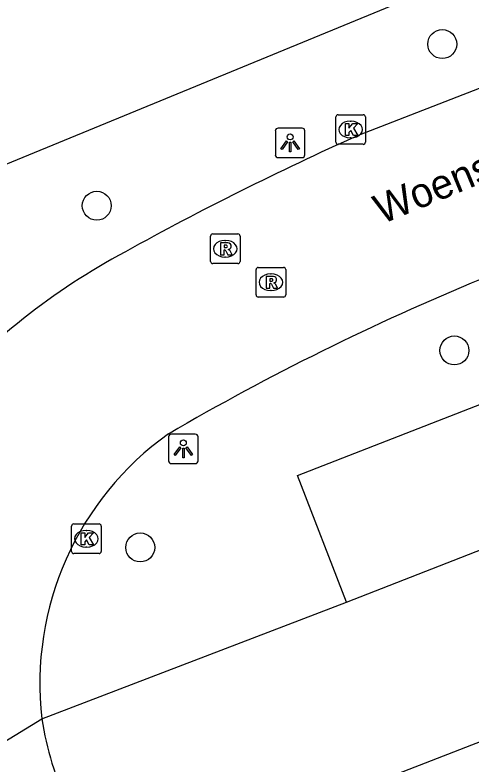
# Model space of a CAD drawing. Extents: x 160379 to 161131, y 383940 to 384849.
# Drawn here: x 160808.71 to 160824.12, y 384718.91 to 384744.22 of the extents above; entities that cross this region are included whole.
import ezdxf

# ---------------------------------------------------------------- set-up
doc = ezdxf.new("R2010")
doc.units = 0
for name, color, linetype in [('IMGEO_Boom', 7, 'Continuous'), ('IMGEO_Kolk', 7, 'Continuous'), ('IMGEO_Lichtpunt', 7, 'Continuous'), ('IMGEO_Openbare_ruimte_label', 7, 'Continuous'), ('IMGEO_Parkeervlak_open', 7, 'Continuous'), ('IMGEO_Rijbaan_lokaal_open', 7, 'Continuous'), ('IMGEO_Rioolput', 7, 'Continuous'), ('IMGEO_Voetpad_open', 7, 'Continuous')]:
    doc.layers.add(name, color=color, linetype=linetype)

msp = doc.modelspace()

# ---------------------------------------------------------------- linework, layer by layer
at = {"layer": 'IMGEO_Boom'}
for centre in [(160823.147, 384743.234), (160811.474, 384737.773), (160823.555, 384732.882), (160812.943, 384726.225)]:
    msp.add_circle(centre, 0.489, dxfattribs=at)
at = {"layer": 'IMGEO_Kolk'}
for p, q in [((160819.551, 384739.921), (160819.551, 384740.773)), ((160819.626, 384740.847), (160820.478, 384740.847)), ((160820.039, 384740.627), (160820.064, 384740.627)), ((160820.552, 384740.773), (160820.552, 384739.921)), ((160820.478, 384739.847), (160819.626, 384739.847)), ((160820.062, 384740.067), (160820.037, 384740.067)), ((160810.623, 384726.092), (160810.623, 384726.944)), ((160810.698, 384727.018), (160811.55, 384727.018)), ((160811.624, 384726.944), (160811.624, 384726.092)), ((160811.111, 384726.798), (160811.136, 384726.798)), ((160811.134, 384726.238), (160811.109, 384726.238)), ((160811.55, 384726.018), (160810.698, 384726.018))]:
    msp.add_line(p, q, dxfattribs=at)
for points in [[(160819.551, 384739.921), (160819.551, 384740.773)], [(160819.626, 384740.847), (160820.478, 384740.847)], [(160820.552, 384740.773), (160820.552, 384739.921)], [(160819.872, 384740.547), (160819.995, 384740.547), (160819.995, 384740.396), (160820.125, 384740.547), (160820.289, 384740.547), (160820.143, 384740.396), (160820.296, 384740.147), (160820.144, 384740.147), (160820.059, 384740.311), (160819.995, 384740.244), (160819.995, 384740.147), (160819.872, 384740.147), (160819.872, 384740.547)], [(160820.478, 384739.847), (160819.626, 384739.847)], [(160810.623, 384726.092), (160810.623, 384726.944)], [(160810.698, 384727.018), (160811.55, 384727.018)], [(160811.624, 384726.944), (160811.624, 384726.092)], [(160810.944, 384726.718), (160811.067, 384726.718), (160811.067, 384726.567), (160811.197, 384726.718), (160811.361, 384726.718), (160811.215, 384726.567), (160811.368, 384726.318), (160811.216, 384726.318), (160811.131, 384726.482), (160811.067, 384726.415), (160811.067, 384726.318), (160810.944, 384726.318), (160810.944, 384726.718)], [(160811.55, 384726.018), (160810.698, 384726.018)]]:
    msp.add_lwpolyline(points, dxfattribs=at)
for centre, start, end in [((160819.628, 384740.771), 91.552, 178.448), ((160819.628, 384740.771), 91.552, 178.448), ((160820.476, 384740.771), 1.552, 88.448), ((160820.476, 384740.771), 1.552, 88.448), ((160819.628, 384739.923), 181.552, 268.448), ((160819.628, 384739.923), 181.552, 268.448), ((160820.476, 384739.923), 271.552, 358.448), ((160820.476, 384739.923), 271.552, 358.448), ((160810.7, 384726.942), 91.552, 178.448), ((160810.7, 384726.942), 91.552, 178.448), ((160811.548, 384726.942), 1.552, 88.448), ((160811.548, 384726.942), 1.552, 88.448), ((160810.7, 384726.094), 181.552, 268.448), ((160810.7, 384726.094), 181.552, 268.448), ((160811.548, 384726.094), 271.552, 358.448), ((160811.548, 384726.094), 271.552, 358.448)]:
    msp.add_arc(centre, 0.0765, start, end, dxfattribs=at)
for centre, major_axis, ratio, start_param, end_param in [((160820.038, 384740.347), (-0.387, 0.002), 0.722429, 4.712389, 7.853982), ((160820.063, 384740.347), (-0.39, 0.002), 0.717154, 1.570796, 4.712389), ((160811.11, 384726.518), (-0.387, 0.002), 0.722429, 4.712389, 7.853982), ((160811.135, 384726.518), (-0.39, 0.002), 0.717154, 1.570796, 4.712389)]:
    msp.add_ellipse(centre, major_axis=major_axis, ratio=ratio, start_param=start_param, end_param=end_param, dxfattribs=at)
at = {"layer": 'IMGEO_Lichtpunt'}
for p, q in [((160818.409, 384740.394), (160817.601, 384740.394)), ((160818.409, 384740.394), (160817.601, 384740.394)), ((160817.507, 384740.299), (160817.507, 384739.492)), ((160817.507, 384740.299), (160817.507, 384739.492)), ((160818.503, 384739.492), (160818.503, 384740.299)), ((160818.503, 384739.492), (160818.503, 384740.299)), ((160817.601, 384739.398), (160818.409, 384739.398)), ((160817.601, 384739.398), (160818.409, 384739.398)), ((160814.803, 384730.055), (160813.995, 384730.055)), ((160814.803, 384730.055), (160813.995, 384730.055)), ((160813.901, 384729.96), (160813.901, 384729.153)), ((160813.901, 384729.96), (160813.901, 384729.153)), ((160814.897, 384729.153), (160814.897, 384729.96)), ((160814.897, 384729.153), (160814.897, 384729.96)), ((160813.995, 384729.059), (160814.803, 384729.059)), ((160813.995, 384729.059), (160814.803, 384729.059))]:
    msp.add_line(p, q, dxfattribs=at)
for points in [[(160817.881, 384739.963), (160817.92, 384739.935), (160817.732, 384739.673), (160817.694, 384739.7), (160817.881, 384739.963)], [(160817.983, 384739.915), (160818.03, 384739.915), (160818.03, 384739.593), (160817.983, 384739.593), (160817.983, 384739.915)], [(160818.093, 384739.935), (160818.131, 384739.962), (160818.318, 384739.7), (160818.279, 384739.672), (160818.093, 384739.935)], [(160814.275, 384729.624), (160814.314, 384729.596), (160814.126, 384729.334), (160814.088, 384729.361), (160814.275, 384729.624)], [(160814.377, 384729.576), (160814.424, 384729.576), (160814.424, 384729.254), (160814.377, 384729.254), (160814.377, 384729.576)], [(160814.487, 384729.596), (160814.525, 384729.623), (160814.712, 384729.361), (160814.673, 384729.333), (160814.487, 384729.596)]]:
    msp.add_lwpolyline(points, dxfattribs=at)
for centre in [(160818.006, 384740.097), (160814.4, 384729.758)]:
    msp.add_circle(centre, 0.0994, dxfattribs=at)
for centre, start, end in [((160817.601, 384740.299), 90, 180), ((160817.601, 384740.299), 90, 180), ((160818.409, 384740.299), 0, 90), ((160818.409, 384740.299), 0, 90), ((160817.601, 384739.492), 180, 270), ((160817.601, 384739.492), 180, 270), ((160818.409, 384739.492), 270, 0), ((160818.409, 384739.492), 270, 360), ((160813.995, 384729.96), 90, 180), ((160813.995, 384729.96), 90, 180), ((160814.803, 384729.96), 0, 90), ((160814.803, 384729.96), 0, 90), ((160813.995, 384729.153), 180, 270), ((160813.995, 384729.153), 180, 270), ((160814.803, 384729.153), 270, 0), ((160814.803, 384729.153), 270, 360)]:
    msp.add_arc(centre, 0.0946, start, end, dxfattribs=at)
at = {"layer": 'IMGEO_Parkeervlak_open'}
msp.add_lwpolyline([(160819.915, 384724.378), (160818.258, 384728.656), (160841.244, 384737.616)], dxfattribs=at)
at = {"layer": 'IMGEO_Rijbaan_lokaal_open'}
for points in [[(160875.178, 384761.474), (160820.307, 384740.149)], [(160820.67, 384718.206), (160846.624, 384728.28), (160874.848, 384739.37)], [(160819.915, 384724.378), (160842.882, 384733.356), (160845.161, 384734.231)], [(160809.621, 384720.435), (160819.915, 384724.378)], [(160802.687, 384716.196), (160809.621, 384720.435)]]:
    msp.add_lwpolyline(points, dxfattribs=at)
for centre, radius, start, end in [((160864.308, 384642.253), 107.33, 114.20246, 118.89851), ((160823.762, 384715.191), 23.881, 118.2999, 138.1023), ((160857.01, 384656.254), 85.476, 112.38051, 120.2934), ((160819.878, 384721.642), 10.327, 125.408, 186.7101), ((160820.545, 384722.12), 11.053, 188.7665, 220.6586)]:
    msp.add_arc(centre, radius, start, end, dxfattribs=at)
at = {"layer": 'IMGEO_Rioolput'}
for p, q in [((160815.391, 384736.818), (160816.243, 384736.818)), ((160815.316, 384735.892), (160815.316, 384736.744)), ((160815.804, 384736.598), (160815.829, 384736.598)), ((160816.317, 384736.744), (160816.317, 384735.892)), ((160816.243, 384735.818), (160815.391, 384735.818)), ((160815.827, 384736.038), (160815.802, 384736.038)), ((160816.855, 384734.76), (160816.855, 384735.612)), ((160816.93, 384735.686), (160817.782, 384735.686)), ((160817.856, 384735.612), (160817.856, 384734.76)), ((160817.343, 384735.466), (160817.368, 384735.466)), ((160817.366, 384734.906), (160817.341, 384734.906)), ((160817.782, 384734.686), (160816.93, 384734.686))]:
    msp.add_line(p, q, dxfattribs=at)
for points in [[(160815.391, 384736.818), (160816.243, 384736.818)], [(160815.316, 384735.892), (160815.316, 384736.744)], [(160816.317, 384736.744), (160816.317, 384735.892)], [(160815.905, 384736.516), (160815.653, 384736.518), (160815.653, 384736.118)], [(160815.831, 384736.437), (160815.777, 384736.437), (160815.777, 384736.356)], [(160815.777, 384736.356), (160815.829, 384736.356)], [(160815.653, 384736.118), (160815.777, 384736.118), (160815.777, 384736.28), (160815.788, 384736.28)], [(160815.835, 384736.251), (160815.906, 384736.118), (160816.046, 384736.118), (160815.981, 384736.244)], [(160816.243, 384735.818), (160815.391, 384735.818)], [(160816.855, 384734.76), (160816.855, 384735.612)], [(160816.93, 384735.686), (160817.782, 384735.686)], [(160817.856, 384735.612), (160817.856, 384734.76)], [(160817.444, 384735.384), (160817.192, 384735.386), (160817.192, 384734.986)], [(160817.37, 384735.305), (160817.316, 384735.305), (160817.316, 384735.224)], [(160817.192, 384734.986), (160817.316, 384734.986), (160817.316, 384735.148), (160817.327, 384735.148)], [(160817.316, 384735.224), (160817.368, 384735.224)], [(160817.374, 384735.119), (160817.445, 384734.986), (160817.585, 384734.986), (160817.52, 384735.112)], [(160817.782, 384734.686), (160816.93, 384734.686)]]:
    msp.add_lwpolyline(points, dxfattribs=at)
for centre, radius, start, end in [((160815.393, 384736.742), 0.0765, 91.552, 178.448), ((160815.393, 384736.742), 0.0765, 91.552, 178.448), ((160816.241, 384736.742), 0.0765, 1.552, 88.448), ((160816.241, 384736.742), 0.0765, 1.552, 88.448), ((160815.813, 384736.545), 0.19, 274.7715, 282.9687), ((160815.837, 384736.341), 0.0964, 77.0061, 93.1865), ((160815.851, 384736.398), 0.0378, 276.6634, 79.6772), ((160815.904, 384736.406), 0.109, 350.3612, 89.416), ((160815.902, 384736.406), 0.112, 277.5842, 350.9817), ((160815.886, 384736.191), 0.108, 29.5134, 73.7905), ((160815.787, 384736.227), 0.0533, 26.0293, 88.6989), ((160815.393, 384735.894), 0.0765, 181.552, 268.448), ((160815.393, 384735.894), 0.0765, 181.552, 268.448), ((160816.241, 384735.894), 0.0765, 271.552, 358.448), ((160816.241, 384735.894), 0.0765, 271.552, 358.448), ((160816.932, 384735.61), 0.0765, 91.552, 178.448), ((160816.932, 384735.61), 0.0765, 91.552, 178.448), ((160817.78, 384735.61), 0.0765, 1.552, 88.448), ((160817.78, 384735.61), 0.0765, 1.552, 88.448), ((160817.376, 384735.209), 0.0964, 77.0061, 93.1865), ((160817.39, 384735.266), 0.0378, 276.6634, 79.6772), ((160817.443, 384735.274), 0.109, 350.3612, 89.416), ((160817.326, 384735.095), 0.0533, 26.0293, 88.6989), ((160817.352, 384735.413), 0.19, 274.7715, 282.9687), ((160817.441, 384735.274), 0.112, 277.5842, 350.9817), ((160817.425, 384735.059), 0.108, 29.5134, 73.7905), ((160816.932, 384734.762), 0.0765, 181.552, 268.448), ((160816.932, 384734.762), 0.0765, 181.552, 268.448), ((160817.78, 384734.762), 0.0765, 271.552, 358.448), ((160817.78, 384734.762), 0.0765, 271.552, 358.448)]:
    msp.add_arc(centre, radius, start, end, dxfattribs=at)
for centre, major_axis, ratio, start_param, end_param in [((160815.803, 384736.318), (-0.387, 0.002), 0.722429, 4.712389, 7.853982), ((160815.828, 384736.318), (-0.39, 0.002), 0.717154, 1.570796, 4.712389), ((160817.342, 384735.186), (-0.387, 0.002), 0.722429, 4.712389, 7.853982), ((160817.367, 384735.186), (-0.39, 0.002), 0.717154, 1.570796, 4.712389)]:
    msp.add_ellipse(centre, major_axis=major_axis, ratio=ratio, start_param=start_param, end_param=end_param, dxfattribs=at)
at = {"layer": 'IMGEO_Voetpad_open'}
msp.add_lwpolyline([(160825.98, 384746.574), (160826.038, 384746.431), (160795.715, 384733.952), (160795.472, 384734.16)], dxfattribs=at)

# ---------------------------------------------------------------- texts
at = {"layer": 'IMGEO_Openbare_ruimte_label'}
msp.add_text('Woenselse Markt', height=1, rotation=22.3864, dxfattribs=at).set_placement((160821.101, 384737.135))

doc.saveas('drawing.dxf')
